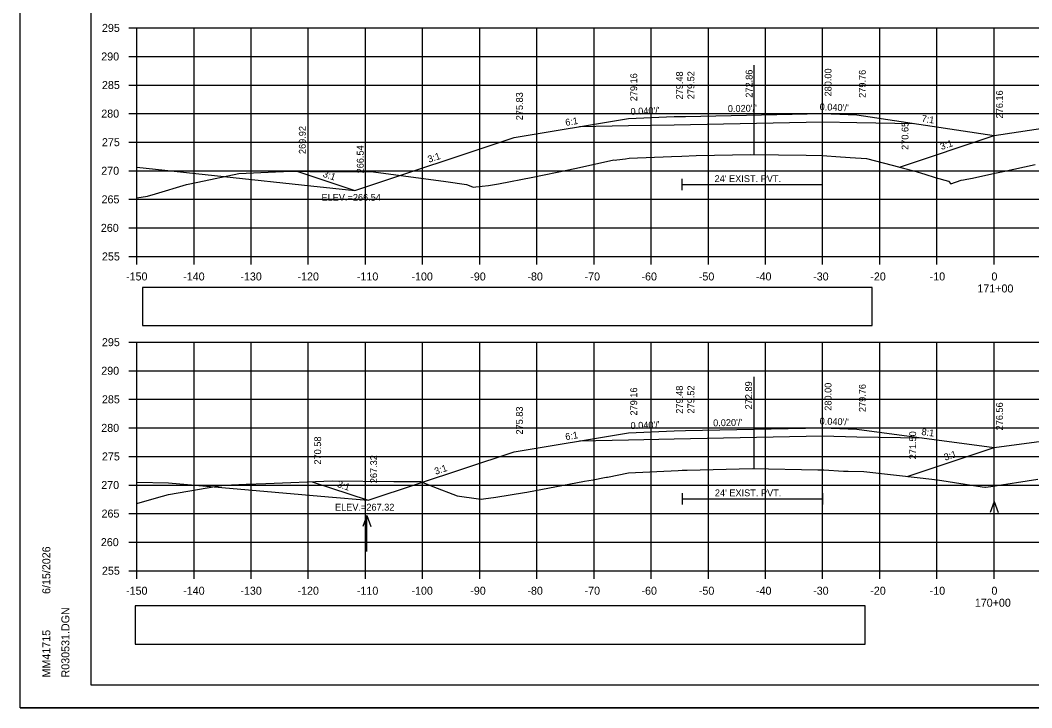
# Model space of a CAD drawing. Extents: x 285 to 4233, y -659 to 3710.
# Drawn here: x 1053.3 to 1230.3, y 1452.3 to 1572.6 of the extents above; entities that cross this region are included whole.
import ezdxf

# ---------------------------------------------------------------- set-up
doc = ezdxf.new("R2010")
doc.units = 0
for name, color, linetype in [('R_Alt Surface', 7, 'Continuous'), ('R_Axis', 7, 'Continuous'), ('R_Axis Annot', 7, 'Continuous'), ('R_Border', 7, 'Continuous'), ('R_Exist Surface', 7, 'Continuous'), ('R_Fin Surface', 7, 'Continuous'), ('R_Grid', 7, 'Continuous'), ('R_No Plot', 7, 'Continuous'), ('R_Water', 7, 'Continuous'), ('R_Water Annot', 7, 'Continuous'), ('R_Xsect Elev', 7, 'Continuous'), ('R_Xsect Slope', 7, 'Continuous')]:
    doc.layers.add(name, color=color, linetype=linetype)

msp = doc.modelspace()

# ---------------------------------------------------------------- linework, layer by layer
at = {"layer": 'R_Alt Surface'}
for points in [[(1151.11, 1553.97), (1159.68, 1554.14), (1167.68, 1554.3), (1193.68, 1554.82), (1193.68, 1554.82), (1199.68, 1554.7), (1209.65, 1554.5)], [(1169.07, 1544.82), (1169.07, 1542.82)], [(1169.07, 1543.82), (1193.57, 1543.82)], [(1193.57, 1544.82), (1193.57, 1542.82)], [(1151.11, 1498.97), (1159.68, 1499.14), (1167.68, 1499.3), (1193.68, 1499.82), (1193.68, 1499.82), (1199.68, 1499.7), (1211.12, 1499.47)], [(1169.08, 1489.83), (1169.08, 1487.83)], [(1169.08, 1488.83), (1193.66, 1488.83)], [(1193.66, 1489.83), (1193.66, 1487.83)]]:
    msp.add_lwpolyline(points, dxfattribs=at)
at = {"layer": 'R_Axis'}
for p, q in [((1072.28, 1571.24), (1073.68, 1571.24)), ((1073.68, 1531.24), (1073.68, 1571.24)), ((1072.28, 1566.24), (1073.68, 1566.24)), ((1072.28, 1561.24), (1073.68, 1561.24)), ((1072.28, 1556.24), (1073.68, 1556.24)), ((1072.28, 1551.24), (1073.68, 1551.24)), ((1072.28, 1546.24), (1073.68, 1546.24)), ((1072.28, 1541.24), (1073.68, 1541.24)), ((1072.28, 1536.24), (1073.68, 1536.24)), ((1072.28, 1531.24), (1073.68, 1531.24)), ((1073.68, 1531.24), (1373.68, 1531.24)), ((1073.68, 1529.84), (1073.68, 1531.24)), ((1083.68, 1529.84), (1083.68, 1531.24)), ((1093.68, 1529.84), (1093.68, 1531.24)), ((1103.68, 1529.84), (1103.68, 1531.24)), ((1113.68, 1529.84), (1113.68, 1531.24)), ((1123.68, 1529.84), (1123.68, 1531.24)), ((1133.68, 1529.84), (1133.68, 1531.24)), ((1143.68, 1529.84), (1143.68, 1531.24)), ((1153.68, 1529.84), (1153.68, 1531.24)), ((1163.68, 1529.84), (1163.68, 1531.24)), ((1173.68, 1529.84), (1173.68, 1531.24)), ((1183.68, 1529.84), (1183.68, 1531.24)), ((1193.68, 1529.84), (1193.68, 1531.24)), ((1203.68, 1529.84), (1203.68, 1531.24)), ((1213.68, 1529.84), (1213.68, 1531.24)), ((1223.68, 1529.84), (1223.68, 1531.24)), ((1072.28, 1516.24), (1073.68, 1516.24)), ((1073.68, 1476.24), (1073.68, 1516.24)), ((1072.28, 1511.24), (1073.68, 1511.24)), ((1072.28, 1506.24), (1073.68, 1506.24)), ((1072.28, 1501.24), (1073.68, 1501.24)), ((1072.28, 1496.24), (1073.68, 1496.24)), ((1072.28, 1491.24), (1073.68, 1491.24)), ((1072.28, 1486.24), (1073.68, 1486.24)), ((1072.28, 1481.24), (1073.68, 1481.24)), ((1072.28, 1476.24), (1073.68, 1476.24)), ((1073.68, 1476.24), (1373.68, 1476.24)), ((1073.68, 1474.84), (1073.68, 1476.24)), ((1083.68, 1474.84), (1083.68, 1476.24)), ((1093.68, 1474.84), (1093.68, 1476.24)), ((1103.68, 1474.84), (1103.68, 1476.24)), ((1113.68, 1474.84), (1113.68, 1476.24)), ((1123.68, 1474.84), (1123.68, 1476.24)), ((1133.68, 1474.84), (1133.68, 1476.24)), ((1143.68, 1474.84), (1143.68, 1476.24)), ((1153.68, 1474.84), (1153.68, 1476.24)), ((1163.68, 1474.84), (1163.68, 1476.24)), ((1173.68, 1474.84), (1173.68, 1476.24)), ((1183.68, 1474.84), (1183.68, 1476.24)), ((1193.68, 1474.84), (1193.68, 1476.24)), ((1203.68, 1474.84), (1203.68, 1476.24)), ((1213.68, 1474.84), (1213.68, 1476.24)), ((1223.68, 1474.84), (1223.68, 1476.24))]:
    msp.add_line(p, q, dxfattribs=at)
at = {"layer": 'R_Axis Annot'}
for points in [[(1074.67, 1519.14), (1202.36, 1519.14), (1202.36, 1525.79), (1074.67, 1525.79)], [(1073.41, 1463.41), (1201.1, 1463.41), (1201.1, 1470.07), (1073.41, 1470.07)]]:
    msp.add_lwpolyline(points, close=True, dxfattribs=at)
at = {"layer": 'R_Border'}
for p, q in [((1065.68, 1456.24), (1065.68, 1661.7)), ((1065.68, 1456.24), (1065.68, 1456.24)), ((1381.86, 1456.24), (1065.68, 1456.24))]:
    msp.add_line(p, q, dxfattribs=at)
at = {"layer": 'R_Exist Surface'}
for points in [[(1073.68, 1541.5), (1075.56, 1541.81), (1076.96, 1542.2), (1082.35, 1543.81), (1084.33, 1544.24), (1091.52, 1545.76), (1097.95, 1546.04), (1100.72, 1546.18), (1103.94, 1546.11), (1115.06, 1546.04), (1127.77, 1544.36), (1131.38, 1543.84), (1132.4, 1543.43), (1132.6, 1543.34), (1133.01, 1543.42), (1135.21, 1543.66), (1136.95, 1543.93), (1142.97, 1545.13), (1149.23, 1546.4), (1151.13, 1546.81), (1157.15, 1548.13), (1157.41, 1548.12), (1157.64, 1548.13), (1159.18, 1548.34), (1159.81, 1548.43), (1167.23, 1548.75), (1169.07, 1548.82), (1171.53, 1548.88), (1181.14, 1549.1), (1190.78, 1548.94), (1193.57, 1548.9), (1196.8, 1548.66), (1197.68, 1548.6), (1198.52, 1548.55), (1201.35, 1548.4), (1205.82, 1547.24), (1207.81, 1546.72), (1209.65, 1546.25), (1211.56, 1545.64), (1213.37, 1545.07), (1215.69, 1544.44), (1216.14, 1543.97), (1217.9, 1544.6), (1218.31, 1544.66), (1218.94, 1544.77), (1219.89, 1544.96), (1221.7, 1545.35), (1224.1, 1545.89), (1225.27, 1546.11), (1230.88, 1547.34)], [(1073.68, 1487.99), (1077.11, 1488.98), (1079.2, 1489.56), (1087.65, 1491.01), (1088.95, 1491.22), (1092.79, 1491.37), (1096.22, 1491.5), (1107.87, 1491.96), (1118.67, 1491.87), (1119.25, 1491.86), (1119.78, 1491.86), (1119.91, 1491.86), (1123.3, 1491.88), (1125.49, 1490.97), (1129.74, 1489.32), (1133.45, 1488.85), (1134.03, 1488.78), (1134.31, 1488.83), (1136.5, 1489.09), (1141.51, 1489.91), (1141.52, 1489.92), (1141.94, 1490), (1152.03, 1491.9), (1153.54, 1492.17), (1155.53, 1492.54), (1155.86, 1492.6), (1156.04, 1492.64), (1159.7, 1493.38), (1168.41, 1493.8), (1169.08, 1493.83), (1169.99, 1493.85), (1181.35, 1494.13), (1192.84, 1493.91), (1193.66, 1493.9), (1193.89, 1493.88), (1197.31, 1493.68), (1198.13, 1493.66), (1200.87, 1493.62), (1210.74, 1492.47), (1213.76, 1492.13), (1221.57, 1490.93), (1222.09, 1490.85), (1222.18, 1490.87), (1223.09, 1490.99), (1231.32, 1492.24)]]:
    msp.add_lwpolyline(points, dxfattribs=at)
at = {"layer": 'R_Fin Surface'}
for points in [[(1101.68, 1546.16), (1111.82, 1542.78), (1139.68, 1552.07), (1159.68, 1555.4), (1167.68, 1555.72), (1169.68, 1555.76), (1193.68, 1556.24), (1199.68, 1556), (1223.68, 1552.4)], [(1207.15, 1546.89), (1223.68, 1552.4), (1247.68, 1556), (1253.68, 1556.24), (1277.68, 1555.76), (1279.68, 1555.72), (1287.68, 1555.4), (1307.68, 1552.07), (1333.86, 1543.34), (1342.66, 1546.27)], [(1073.68, 1546.87), (1104.11, 1543.6), (1111.82, 1542.78)], [(1104.37, 1491.82), (1114.16, 1488.56), (1139.68, 1497.07), (1159.68, 1500.4), (1167.68, 1500.72), (1169.68, 1500.76), (1193.68, 1501.24), (1199.68, 1501), (1223.68, 1497.8)], [(1208.49, 1492.74), (1223.68, 1497.8), (1247.68, 1501), (1253.68, 1501.24), (1277.68, 1500.76), (1279.68, 1500.72), (1287.68, 1500.4), (1307.68, 1497.07), (1333.56, 1488.44), (1341.31, 1491.02)], [(1073.68, 1491.72), (1079.24, 1491.61), (1107.21, 1489.16), (1114.16, 1488.56)]]:
    msp.add_lwpolyline(points, dxfattribs=at)
at = {"layer": 'R_Grid'}
for p, q in [((1073.68, 1571.24), (1373.68, 1571.24)), ((1073.68, 1531.24), (1073.68, 1571.24)), ((1083.68, 1531.24), (1083.68, 1571.24)), ((1093.68, 1531.24), (1093.68, 1571.24)), ((1103.68, 1531.24), (1103.68, 1571.24)), ((1113.68, 1531.24), (1113.68, 1571.24)), ((1123.68, 1531.24), (1123.68, 1571.24)), ((1133.68, 1531.24), (1133.68, 1571.24)), ((1143.68, 1531.24), (1143.68, 1571.24)), ((1153.68, 1531.24), (1153.68, 1571.24)), ((1163.68, 1531.24), (1163.68, 1571.24)), ((1173.68, 1531.24), (1173.68, 1571.24)), ((1183.68, 1531.24), (1183.68, 1571.24)), ((1193.68, 1531.24), (1193.68, 1571.24)), ((1203.68, 1531.24), (1203.68, 1571.24)), ((1213.68, 1531.24), (1213.68, 1571.24)), ((1223.68, 1531.24), (1223.68, 1571.24)), ((1073.68, 1566.24), (1373.68, 1566.24)), ((1073.68, 1561.24), (1373.68, 1561.24)), ((1073.68, 1556.24), (1373.68, 1556.24)), ((1073.68, 1551.24), (1373.68, 1551.24)), ((1073.68, 1546.24), (1373.68, 1546.24)), ((1073.68, 1541.24), (1373.68, 1541.24)), ((1073.68, 1536.24), (1373.68, 1536.24)), ((1073.68, 1531.24), (1373.68, 1531.24)), ((1073.68, 1516.24), (1373.68, 1516.24)), ((1073.68, 1476.24), (1073.68, 1516.24)), ((1083.68, 1476.24), (1083.68, 1516.24)), ((1093.68, 1476.24), (1093.68, 1516.24)), ((1103.68, 1476.24), (1103.68, 1516.24)), ((1113.68, 1476.24), (1113.68, 1516.24)), ((1123.68, 1476.24), (1123.68, 1516.24)), ((1133.68, 1476.24), (1133.68, 1516.24)), ((1143.68, 1476.24), (1143.68, 1516.24)), ((1153.68, 1476.24), (1153.68, 1516.24)), ((1163.68, 1476.24), (1163.68, 1516.24)), ((1173.68, 1476.24), (1173.68, 1516.24)), ((1183.68, 1476.24), (1183.68, 1516.24)), ((1193.68, 1476.24), (1193.68, 1516.24)), ((1203.68, 1476.24), (1203.68, 1516.24)), ((1213.68, 1476.24), (1213.68, 1516.24)), ((1223.68, 1476.24), (1223.68, 1516.24)), ((1073.68, 1511.24), (1373.68, 1511.24)), ((1073.68, 1506.24), (1373.68, 1506.24)), ((1073.68, 1501.24), (1373.68, 1501.24)), ((1073.68, 1496.24), (1373.68, 1496.24)), ((1073.68, 1491.24), (1373.68, 1491.24)), ((1073.68, 1486.24), (1373.68, 1486.24)), ((1073.68, 1481.24), (1373.68, 1481.24)), ((1073.68, 1476.24), (1373.68, 1476.24))]:
    msp.add_line(p, q, dxfattribs=at)
at = {"layer": 'R_No Plot'}
msp.add_line((1053.28, 1452.26), (1386.61, 1452.26), dxfattribs=at)
for points in [[(1053.27, 1665.59), (1386.61, 1665.59), (1386.61, 1452.26), (1053.27, 1452.26)], [(1299.6, 1661.7), (1319.22, 1661.7), (1319.22, 1651.82), (1335.33, 1651.82), (1358.53, 1651.82), (1358.65, 1623.66), (1381.86, 1623.66), (1381.86, 1456.24), (1065.68, 1456.24), (1065.68, 1661.7)]]:
    msp.add_lwpolyline(points, close=True, dxfattribs=at)
at = {"layer": 'R_Water Annot'}
for p, q in [((1223.68, 1488.34), (1222.98, 1486.41)), ((1223.68, 1482.05), (1223.68, 1488.34)), ((1223.68, 1488.34), (1224.38, 1486.41)), ((1113.91, 1485.91), (1113.21, 1483.98)), ((1113.91, 1479.62), (1113.91, 1485.91)), ((1113.91, 1485.91), (1114.61, 1483.98))]:
    msp.add_line(p, q, dxfattribs=at)
at = {"layer": 'R_Xsect Elev'}
for p, q in [((1181.68, 1549.1), (1181.68, 1564.7)), ((1181.68, 1494.13), (1181.68, 1510.2))]:
    msp.add_line(p, q, dxfattribs=at)

# ---------------------------------------------------------------- texts
at = {"layer": 'R_Axis Annot'}
for s, p in [('295', (1067.57, 1570.54)), ('290', (1067.45, 1565.54)), ('285', (1067.57, 1560.54)), ('280', (1067.45, 1555.54)), ('275', (1067.57, 1550.54)), ('270', (1067.45, 1545.54)), ('265', (1067.5, 1540.54)), ('260', (1067.38, 1535.54)), ('255', (1067.57, 1530.54)), ('-150', (1071.79, 1527.04)), ('-140', (1081.79, 1527.04)), ('-130', (1091.79, 1527.04)), ('-120', (1101.79, 1527.04)), ('-110', (1112.18, 1527.04)), ('-100', (1121.73, 1527.04)), ('-90', (1132.02, 1527.04)), ('-80', (1142.02, 1527.04)), ('-70', (1152.02, 1527.04)), ('-60', (1161.98, 1527.04)), ('-50', (1172.02, 1527.04)), ('-40', (1182.02, 1527.04)), ('-30', (1192.02, 1527.04)), ('-20', (1202.02, 1527.04)), ('-10', (1212.41, 1527.04)), ('0', (1223.22, 1527.04)), ('171+00', (1220.76, 1524.94)), ('295', (1067.57, 1515.54)), ('290', (1067.45, 1510.54)), ('285', (1067.57, 1505.54)), ('280', (1067.45, 1500.54)), ('275', (1067.57, 1495.54)), ('270', (1067.45, 1490.54)), ('265', (1067.5, 1485.54)), ('260', (1067.38, 1480.54)), ('255', (1067.57, 1475.54)), ('-150', (1071.79, 1472.04)), ('-140', (1081.79, 1472.04)), ('-130', (1091.79, 1472.04)), ('-120', (1101.79, 1472.04)), ('-110', (1112.18, 1472.04)), ('-100', (1121.73, 1472.04)), ('-90', (1132.02, 1472.04)), ('-80', (1142.02, 1472.04)), ('-70', (1152.02, 1472.04)), ('-60', (1161.98, 1472.04)), ('-50', (1172.02, 1472.04)), ('-40', (1182.02, 1472.04)), ('-30', (1192.02, 1472.04)), ('-20', (1202.02, 1472.04)), ('-10', (1212.41, 1472.04)), ('0', (1223.22, 1472.04)), ('170+00', (1220.31, 1469.94))]:
    msp.add_text(s, height=1.4, dxfattribs=at).set_placement(p)
at = {"layer": 'R_Border'}
for s, p in [('6/15/2026', (1058.54, 1472.17)), ('R030531.DGN', (1061.87, 1457.56)), ('MM41715', (1058.54, 1457.56))]:
    msp.add_text(s, height=1.4, rotation=90, dxfattribs=at).set_placement(p)
at = {"layer": 'R_Water'}
for p in [(1174.77, 1544.26), (1174.82, 1489.27)]:
    msp.add_text("24' EXIST. PVT.", height=1.2, dxfattribs=at).set_placement(p)
at = {"layer": 'R_Xsect Elev'}
for s, p in [('279.16', (1161.23, 1558.4)), ('279.48', (1169.23, 1558.72)), ('279.52', (1171.23, 1558.76)), ('272.86', (1181.41, 1559.03)), ('280.00', (1195.23, 1559.24)), ('279.76', (1201.23, 1559)), ('275.83', (1141.23, 1555.07)), ('276.16', (1225.23, 1555.4)), ('270.65', (1208.7, 1549.89)), ('269.92', (1103.23, 1549.16)), ('266.54', (1113.37, 1545.78)), ('279.16', (1161.23, 1503.4)), ('279.48', (1169.23, 1503.72)), ('279.52', (1171.23, 1503.76)), ('272.89', (1181.33, 1504.48)), ('280.00', (1195.23, 1504.24)), ('279.76', (1201.23, 1504)), ('275.83', (1141.23, 1500.07)), ('276.56', (1225.23, 1500.8)), ('270.58', (1105.92, 1494.82)), ('271.50', (1210.04, 1495.74)), ('267.32', (1115.71, 1491.56))]:
    msp.add_text(s, height=1.2, rotation=90, dxfattribs=at).set_placement(p)
for s, p in [('ELEV.=266.54', (1105.99, 1540.98)), ('ELEV.=267.32', (1108.35, 1486.76))]:
    msp.add_text(s, height=1.2, dxfattribs=at).set_placement(p)
at = {"layer": 'R_Xsect Slope'}
for s, rotation, p in [("0.020'/'", 1.1458, (1177.1, 1556.51)), ("0.040'/'", 357.7095, (1193.14, 1556.86)), ("0.040'/'", 2.2907, (1160.09, 1556.02)), ('7:1', 351.469, (1210.93, 1554.82)), ('6:1', 9.4614, (1148.75, 1554.08)), ('3:1', 18.4337, (1214.47, 1549.86)), ('3:1', 18.4348, (1124.8, 1547.63)), ('3:1', 341.5704, (1106.12, 1545.21)), ("0.020'/'", 1.1458, (1174.53, 1501.51)), ("0.040'/'", 357.7091, (1193.14, 1501.86)), ("0.040'/'", 2.2907, (1160.09, 1501.02)), ('8:1', 352.4055, (1210.92, 1500)), ('6:1', 9.4614, (1148.75, 1499.08)), ('3:1', 18.4342, (1215.13, 1495.48)), ('3:1', 18.4345, (1125.97, 1493.02)), ('3:1', 341.5644, (1108.63, 1490.93))]:
    msp.add_text(s, height=1.2, rotation=rotation, dxfattribs=at).set_placement(p)

doc.saveas('drawing.dxf')
